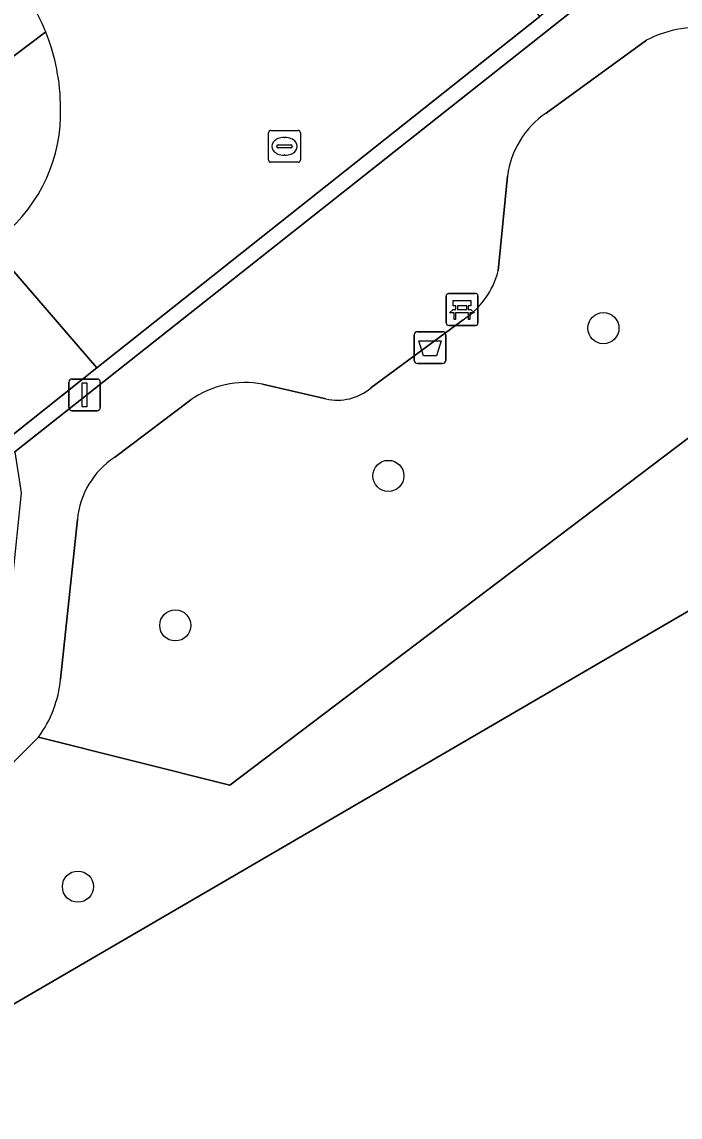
# Model space of a CAD drawing. Extents: x 159626 to 160723, y 388173 to 389416.
# Drawn here: x 160163.38 to 160184.07, y 388521.24 to 388555.62 of the extents above; entities that cross this region are included whole.
import ezdxf

# ---------------------------------------------------------------- set-up
doc = ezdxf.new("R2010")
doc.units = 0
for name, color, linetype in [('IMGEO_Afvalbak', 7, 'Continuous'), ('IMGEO_Bank', 7, 'Continuous'), ('IMGEO_Boom', 7, 'Continuous'), ('IMGEO_Groenvoorziening', 7, 'Continuous'), ('IMGEO_Lichtmast', 7, 'Continuous'), ('IMGEO_Rijbaan_lokaal_open', 7, 'Continuous'), ('IMGEO_Rioolput', 7, 'Continuous'), ('IMGEO_Voetpad_halfverhard', 7, 'Continuous'), ('IMGEO_Voetpad_open', 7, 'Continuous')]:
    doc.layers.add(name, color=color, linetype=linetype)

msp = doc.modelspace()

# ---------------------------------------------------------------- linework, layer by layer
at = {"layer": 'IMGEO_Afvalbak'}
for p, q in [((160175.712, 388544.995), (160175.712, 388545.795)), ((160175.712, 388545.795), (160175.712, 388544.995)), ((160175.812, 388545.895), (160176.602, 388545.895)), ((160176.602, 388545.895), (160175.812, 388545.895)), ((160176.702, 388545.795), (160176.702, 388544.995)), ((160176.702, 388544.995), (160176.702, 388545.795)), ((160176.602, 388544.895), (160175.812, 388544.895)), ((160175.812, 388544.895), (160176.602, 388544.895))]:
    msp.add_line(p, q, dxfattribs=at)
msp.add_lwpolyline([(160175.855, 388545.609), (160176.559, 388545.609), (160176.41, 388545.139), (160176.004, 388545.139), (160175.855, 388545.609)], dxfattribs=at)
for centre, start, end in [((160175.812, 388545.795), 90, 180), ((160175.812, 388545.795), 90, 180), ((160176.602, 388545.795), 0, 90), ((160176.602, 388545.795), 360, 90), ((160175.812, 388544.995), 180, 270), ((160175.812, 388544.995), 180, 270), ((160176.602, 388544.995), 270, 0), ((160176.602, 388544.995), 270, 0)]:
    msp.add_arc(centre, 0.1, start, end, dxfattribs=at)
at = {"layer": 'IMGEO_Bank'}
for p, q in [((160176.717, 388546.169), (160176.717, 388547.01)), ((160176.717, 388547.01), (160176.717, 388546.169)), ((160176.792, 388547.094), (160177.633, 388547.094)), ((160177.633, 388547.094), (160176.792, 388547.094)), ((160177.717, 388547.019), (160177.717, 388546.178)), ((160177.717, 388546.178), (160177.717, 388547.019)), ((160177.026, 388546.6), (160177.026, 388546.706)), ((160177.07, 388546.706), (160177.07, 388546.6)), ((160177.358, 388546.712), (160177.076, 388546.712)), ((160177.076, 388546.594), (160177.358, 388546.594)), ((160177.364, 388546.6), (160177.364, 388546.706)), ((160177.408, 388546.706), (160177.408, 388546.6)), ((160177.414, 388546.492), (160177.021, 388546.492)), ((160177.642, 388546.094), (160176.801, 388546.094)), ((160176.801, 388546.094), (160177.642, 388546.094))]:
    msp.add_line(p, q, dxfattribs=at)
for points in [[(160176.964, 388546.492), (160176.822, 388546.492), (160176.934, 388546.594), (160177.02, 388546.594)], [(160177.02, 388546.712), (160176.934, 388546.712), (160176.934, 388546.873), (160177.497, 388546.873), (160177.497, 388546.712), (160177.414, 388546.712)], [(160177.414, 388546.594), (160177.497, 388546.594), (160177.609, 388546.492), (160177.47, 388546.492)], [(160177.014, 388546.485), (160177.014, 388546.278), (160176.971, 388546.278), (160176.971, 388546.485)], [(160177.464, 388546.485), (160177.464, 388546.278), (160177.42, 388546.278), (160177.42, 388546.485)]]:
    msp.add_lwpolyline(points, dxfattribs=at)
for centre, radius, start, end in [((160176.795, 388547.016), 0.0779, 92.4484, 184.2845), ((160176.795, 388547.016), 0.0779, 92.4484, 184.2845), ((160177.639, 388547.016), 0.0779, 2.4484, 94.2845), ((160177.639, 388547.016), 0.0779, 2.4484, 94.2845), ((160177.019, 388546.705), 0.00671, 2.8957, 87.1043), ((160177.019, 388546.601), 0.00671, 272.8957, 357.1043), ((160177.076, 388546.705), 0.00671, 92.8957, 177.1043), ((160177.076, 388546.601), 0.00671, 182.8957, 267.1043), ((160177.358, 388546.705), 0.00671, 2.8957, 87.1043), ((160177.358, 388546.601), 0.00671, 272.8957, 357.1043), ((160177.415, 388546.705), 0.00671, 92.8957, 177.1043), ((160177.415, 388546.601), 0.00671, 182.8957, 267.1043), ((160176.964, 388546.485), 0.00671, 2.8957, 87.1043), ((160177.021, 388546.485), 0.00671, 92.8957, 177.1043), ((160177.413, 388546.485), 0.00671, 2.8957, 87.1043), ((160177.47, 388546.485), 0.00671, 92.8957, 177.1043), ((160176.795, 388546.172), 0.0779, 182.4484, 274.2845), ((160176.795, 388546.172), 0.0779, 182.4484, 274.2845), ((160177.639, 388546.172), 0.0779, 272.4484, 4.2845), ((160177.639, 388546.172), 0.0779, 272.4484, 4.2845)]:
    msp.add_arc(centre, radius, start, end, dxfattribs=at)
at = {"layer": 'IMGEO_Boom'}
for centre in [(160181.659, 388546.006), (160174.9, 388541.367), (160168.206, 388536.674), (160165.145, 388528.471)]:
    msp.add_circle(centre, 0.489, dxfattribs=at)
at = {"layer": 'IMGEO_Groenvoorziening'}
for points in [[(160183.017, 388555.05), (160179.861, 388552.76)], [(160178.643, 388550.781), (160178.355, 388547.802)], [(160210.349, 388545.8), (160203.261, 388547.937), (160199.775, 388549.028), (160197.337, 388543.19), (160189.456, 388546.431), (160169.917, 388531.659), (160163.907, 388533.167), (160163.144, 388532.403), (160137.531, 388512.126)], [(160163.907, 388533.167), (160169.917, 388531.659), (160189.456, 388546.431), (160197.337, 388543.19), (160199.775, 388549.028)], [(160177.25, 388546.27), (160174.355, 388544.13)], [(160172.936, 388543.787), (160170.95, 388544.246)], [(160168.696, 388543.759), (160166.296, 388541.947)], [(160165.129, 388539.996), (160164.599, 388534.985)]]:
    msp.add_lwpolyline(points, dxfattribs=at)
for points in [[(160189.665, 388540.231), (160152.894, 388518.841), (160162.95, 388501.553), (160199.721, 388522.943)], [(160199.721, 388522.943), (160162.95, 388501.553), (160152.894, 388518.841), (160189.665, 388540.231)]]:
    msp.add_lwpolyline(points, close=True, dxfattribs=at)
for centre, radius, start, end in [((160184.689, 388551.779), 3.674, 81.4849, 117.0706), ((160181.442, 388550.423), 2.822, 124.0729, 172.7056), ((160175.816, 388548.468), 2.625, 303.1062, 345.2895), ((160170.402, 388541.324), 2.973, 79.3699, 125.0139), ((160173.298, 388545.395), 1.649, 257.3111, 309.8666), ((160167.73, 388539.764), 2.612, 123.3143, 174.9138), ((160160.981, 388535.321), 3.633, 323.6335, 354.689)]:
    msp.add_arc(centre, radius, start, end, dxfattribs=at)
at = {"layer": 'IMGEO_Lichtmast'}
for p, q in [((160164.857, 388543.51), (160164.857, 388544.31)), ((160164.857, 388544.31), (160164.857, 388543.51)), ((160164.957, 388544.41), (160165.747, 388544.41)), ((160165.747, 388544.41), (160164.957, 388544.41)), ((160165.847, 388544.31), (160165.847, 388543.51)), ((160165.847, 388543.51), (160165.847, 388544.31)), ((160165.747, 388543.41), (160164.957, 388543.41)), ((160164.957, 388543.41), (160165.747, 388543.41))]:
    msp.add_line(p, q, dxfattribs=at)
msp.add_lwpolyline([(160165.277, 388544.285), (160165.427, 388544.285), (160165.427, 388543.535), (160165.277, 388543.535), (160165.277, 388544.285)], dxfattribs=at)
for centre, start, end in [((160164.957, 388544.31), 90, 180), ((160164.957, 388544.31), 90, 180), ((160165.747, 388544.31), 0, 90), ((160165.747, 388544.31), 360, 90), ((160164.957, 388543.51), 180, 270), ((160164.957, 388543.51), 180, 270), ((160165.747, 388543.51), 270, 0), ((160165.747, 388543.51), 270, 0)]:
    msp.add_arc(centre, 0.1, start, end, dxfattribs=at)
at = {"layer": 'IMGEO_Rijbaan_lokaal_open'}
msp.add_lwpolyline([(160162.783, 388548.914), (160162.571, 388548.746), (160162.406, 388548.616), (160165.735, 388544.757), (160179.663, 388555.791), (160176.533, 388559.866)], dxfattribs=at)
msp.add_lwpolyline([(160162.49, 388542.187), (160165.735, 388544.757), (160162.406, 388548.616), (160126.365, 388520.089), (160125.654, 388519.528), (160128.633, 388515.322)], close=True, dxfattribs=at)
for centre, radius, start, end in [((160158.059, 388552.868), 6.547, 21.8515, 35.189), ((160158.082, 388552.884), 6.519, 0.3227, 21.7975), ((160159.611, 388552.769), 4.992, 309.4473, 1.7445)]:
    msp.add_arc(centre, radius, start, end, dxfattribs=at)
at = {"layer": 'IMGEO_Rioolput'}
for p, q in [((160171.137, 388551.288), (160171.137, 388552.14)), ((160171.212, 388552.214), (160172.064, 388552.214)), ((160172.138, 388552.14), (160172.138, 388551.288)), ((160171.439, 388551.757), (160171.837, 388551.757)), ((160171.625, 388551.994), (160171.65, 388551.994)), ((160171.396, 388551.708), (160171.396, 388551.72)), ((160171.834, 388551.671), (160171.436, 388551.671)), ((160171.648, 388551.434), (160171.623, 388551.434)), ((160171.88, 388551.72), (160171.88, 388551.708)), ((160172.064, 388551.214), (160171.212, 388551.214))]:
    msp.add_line(p, q, dxfattribs=at)
for points in [[(160171.137, 388551.288), (160171.137, 388552.14)], [(160171.212, 388552.214), (160172.064, 388552.214)], [(160172.138, 388552.14), (160172.138, 388551.288)], [(160172.064, 388551.214), (160171.212, 388551.214)]]:
    msp.add_lwpolyline(points, dxfattribs=at)
for centre, radius, start, end in [((160171.214, 388552.138), 0.0765, 91.552, 178.448), ((160171.214, 388552.138), 0.0765, 91.552, 178.448), ((160172.062, 388552.138), 0.0765, 1.552, 88.448), ((160172.062, 388552.138), 0.0765, 1.552, 88.448), ((160171.436, 388551.717), 0.0403, 85.8775, 175.7526), ((160171.841, 388551.719), 0.0386, 1.7309, 96.639), ((160171.433, 388551.707), 0.0366, 178.938, 274.7102), ((160171.837, 388551.714), 0.043, 264.8664, 352.4533), ((160171.214, 388551.29), 0.0765, 181.552, 268.448), ((160171.214, 388551.29), 0.0765, 181.552, 268.448), ((160172.062, 388551.29), 0.0765, 271.552, 358.448), ((160172.062, 388551.29), 0.0765, 271.552, 358.448)]:
    msp.add_arc(centre, radius, start, end, dxfattribs=at)
for centre, major_axis, ratio, start_param, end_param in [((160171.624, 388551.714), (-0.387, 0.002), 0.722429, 4.712389, 7.853982), ((160171.649, 388551.714), (-0.39, 0.002), 0.717154, 1.570796, 4.712389)]:
    msp.add_ellipse(centre, major_axis=major_axis, ratio=ratio, start_param=start_param, end_param=end_param, dxfattribs=at)
at = {"layer": 'IMGEO_Voetpad_halfverhard'}
for points in [[(160189.96, 388557.028), (160184.472, 388557.569), (160183.837, 388557.696), (160183.291, 388558.044), (160163.165, 388542.123), (160163.359, 388540.836), (160162.792, 388535.315)], [(160179.861, 388552.76), (160183.017, 388555.05)], [(160178.355, 388547.802), (160178.643, 388550.781)], [(160174.355, 388544.13), (160177.25, 388546.27)], [(160170.95, 388544.246), (160172.936, 388543.787)], [(160166.296, 388541.947), (160168.696, 388543.759)], [(160164.599, 388534.985), (160165.129, 388539.996)], [(160137.531, 388512.126), (160163.144, 388532.403), (160163.907, 388533.167)]]:
    msp.add_lwpolyline(points, dxfattribs=at)
for centre, radius, start, end in [((160184.689, 388551.779), 3.674, 81.4849, 117.0706), ((160181.442, 388550.423), 2.822, 124.0729, 172.7056), ((160175.816, 388548.468), 2.625, 303.1062, 345.2895), ((160170.402, 388541.324), 2.973, 79.3699, 125.0139), ((160173.298, 388545.395), 1.649, 257.3111, 309.8666), ((160167.73, 388539.764), 2.612, 123.3143, 174.9138), ((160160.981, 388535.321), 3.633, 323.6335, 354.689)]:
    msp.add_arc(centre, radius, start, end, dxfattribs=at)
at = {"layer": 'IMGEO_Voetpad_open'}
for points in [[(160129.272, 388515.256), (160132.407, 388517.741), (160159.791, 388539.449), (160163.165, 388542.123), (160183.291, 388558.044), (160186.798, 388560.817), (160209.905, 388579.089), (160210.744, 388579.616)], [(160208.991, 388579.024), (160179.663, 388555.791), (160165.735, 388544.757), (160162.49, 388542.187), (160128.633, 388515.322)], [(160164.135, 388555.305), (160161.774, 388553.532)], [(160161.774, 388553.532), (160164.135, 388555.305)]]:
    msp.add_lwpolyline(points, dxfattribs=at)
for centre, radius, start, end in [((160158.059, 388552.868), 6.547, 21.8515, 35.189), ((160158.082, 388552.884), 6.519, 0.3227, 21.7975), ((160159.611, 388552.769), 4.992, 309.4473, 1.7445)]:
    msp.add_arc(centre, radius, start, end, dxfattribs=at)

doc.saveas('drawing.dxf')
